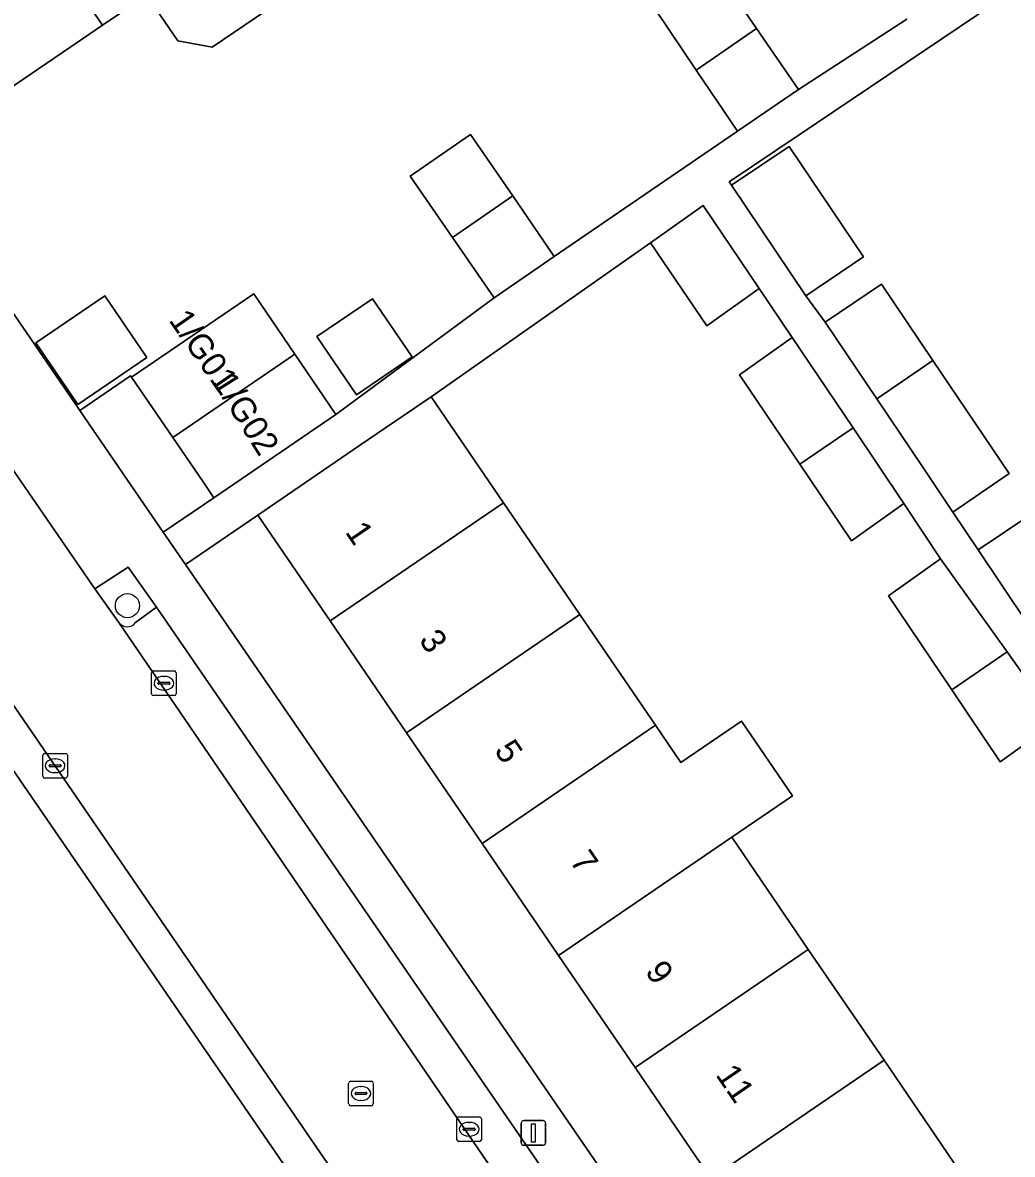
# Model space of a CAD drawing. Extents: x 157445 to 158888, y 383061 to 384688.
# Drawn here: x 158061.82 to 158102.06, y 383817.06 to 383863.07 of the extents above; entities that cross this region are included whole.
import ezdxf

# ---------------------------------------------------------------- set-up
doc = ezdxf.new("R2010")
doc.units = 0
for name, color, linetype in [('IMGEO_Boom', 7, 'Continuous'), ('IMGEO_Erf', 7, 'Continuous'), ('IMGEO_Groenvoorziening', 7, 'Continuous'), ('IMGEO_Kolk', 7, 'Continuous'), ('IMGEO_Lichtmast', 7, 'Continuous'), ('IMGEO_Pand', 7, 'Continuous'), ('IMGEO_Pand_nummerreeks', 7, 'Continuous'), ('IMGEO_Parkeervlak_open', 7, 'Continuous'), ('IMGEO_Rijbaan_lokaal_open', 7, 'Continuous'), ('IMGEO_Rioolput', 7, 'Continuous'), ('IMGEO_Voetpad_open', 7, 'Continuous')]:
    doc.layers.add(name, color=color, linetype=linetype)

msp = doc.modelspace()

# ---------------------------------------------------------------- linework, layer by layer
at = {"layer": 'IMGEO_Boom'}
msp.add_circle((158066.08, 383839.369), 0.489, dxfattribs=at)
at = {"layer": 'IMGEO_Erf'}
for points in [[(158089.992, 383865.272), (158091.665, 383862.833), (158093.362, 383860.359), (158097.771, 383863.22)], [(158072.551, 383864.133), (158069.521, 383862.071), (158068.132, 383862.335), (158066.868, 383864.194), (158065.07, 383862.97), (158063.745, 383862.069), (158059.611, 383859.256)], [(158102.092, 383864.376), (158093.39, 383858.511), (158090.549, 383856.596), (158090.637, 383856.465), (158092.981, 383858.044), (158096.005, 383853.546), (158093.666, 383851.97), (158094.45, 383850.901), (158096.746, 383852.444), (158098.83, 383849.343), (158101.927, 383844.738), (158099.644, 383843.173), (158100.667, 383841.638), (158102.97, 383843.186)], [(158057.27, 383857.315), (158064.005, 383847.505), (158064.14, 383847.309), (158066.212, 383848.718), (158066.253, 383848.659), (158071.215, 383852.048), (158072.888, 383849.598), (158074.561, 383847.147), (158080.994, 383851.883), (158079.293, 383854.344), (158077.574, 383856.831), (158080.034, 383858.53), (158081.749, 383856.03), (158083.436, 383853.571), (158083.907, 383853.897), (158090.883, 383858.658), (158089.208, 383861.148), (158087.542, 383863.625)], [(158103.863, 383834.663), (158101.57, 383833.026), (158099.598, 383835.953), (158097.024, 383839.772), (158099.137, 383841.28), (158097.653, 383843.527), (158095.52, 383842.004), (158093.422, 383845.117), (158090.972, 383848.753), (158093.106, 383850.275), (158091.768, 383852.261), (158089.633, 383850.74), (158087.354, 383854.123), (158078.43, 383847.865), (158081.372, 383843.555), (158084.473, 383839.011), (158087.546, 383834.508), (158088.584, 383832.987), (158091.053, 383834.672), (158093.12, 383831.642), (158090.652, 383829.958), (158093.766, 383825.396), (158096.844, 383820.886), (158099.902, 383816.405)], [(158060.03, 383782.536), (158082.832, 383758.412), (158085.424, 383755.713), (158088.408, 383752.514), (158088.915, 383752.071), (158105.231, 383764.526), (158106, 383767.404), (158102.476, 383772.768), (158100.515, 383775.638), (158094.613, 383784.183), (158087.372, 383794.797), (158083.723, 383800.172), (158081.57, 383803.343), (158055.225, 383841.708), (158054.299, 383841.496)]]:
    msp.add_lwpolyline(points, dxfattribs=at)
for points in [[(158066.875, 383849.463), (158064.069, 383847.547), (158062.356, 383850.055), (158065.162, 383851.972)], [(158077.652, 383849.483), (158075.398, 383847.944), (158073.785, 383850.307), (158076.039, 383851.846)], [(158080.5, 383829.699), (158077.426, 383834.202), (158074.325, 383838.746), (158071.384, 383843.055), (158068.445, 383841.037), (158087.818, 383812.82), (158099.197, 383796.194), (158102.032, 383798.151), (158098.979, 383802.625), (158095.814, 383807.262), (158092.855, 383811.596), (158089.797, 383816.077), (158086.719, 383820.587), (158083.605, 383825.149)]]:
    msp.add_lwpolyline(points, close=True, dxfattribs=at)
at = {"layer": 'IMGEO_Groenvoorziening'}
for points in [[(158066.108, 383840.94), (158064.752, 383840.047), (158065.725, 383838.686)], [(158066.413, 383838.679), (158067.267, 383839.308), (158066.108, 383840.94)]]:
    msp.add_lwpolyline(points, dxfattribs=at)
msp.add_arc((158066.072, 383838.937), 0.428, 215.8873, 322.9469, dxfattribs=at)
at = {"layer": 'IMGEO_Kolk'}
for p, q in [((158067.062, 383835.789), (158067.062, 383836.641)), ((158067.137, 383836.715), (158067.989, 383836.715)), ((158067.55, 383836.495), (158067.575, 383836.495)), ((158068.063, 383836.641), (158068.063, 383835.789)), ((158067.321, 383836.209), (158067.321, 383836.221)), ((158067.759, 383836.172), (158067.361, 383836.172)), ((158067.364, 383836.258), (158067.762, 383836.258)), ((158067.573, 383835.935), (158067.548, 383835.935)), ((158067.805, 383836.221), (158067.805, 383836.209)), ((158067.989, 383835.715), (158067.137, 383835.715)), ((158062.64, 383832.435), (158062.64, 383833.287)), ((158062.715, 383833.361), (158063.567, 383833.361)), ((158063.128, 383833.141), (158063.153, 383833.141)), ((158063.641, 383833.287), (158063.641, 383832.435)), ((158062.899, 383832.855), (158062.899, 383832.867)), ((158063.337, 383832.818), (158062.939, 383832.818)), ((158062.942, 383832.904), (158063.34, 383832.904)), ((158063.383, 383832.867), (158063.383, 383832.855)), ((158063.567, 383832.361), (158062.715, 383832.361)), ((158063.151, 383832.581), (158063.126, 383832.581)), ((158079.474, 383817.656), (158079.474, 383818.508)), ((158079.549, 383818.582), (158080.401, 383818.582)), ((158080.475, 383818.508), (158080.475, 383817.656)), ((158079.733, 383818.076), (158079.733, 383818.088)), ((158080.171, 383818.039), (158079.773, 383818.039)), ((158079.776, 383818.125), (158080.174, 383818.125)), ((158079.962, 383818.362), (158079.987, 383818.362)), ((158080.217, 383818.088), (158080.217, 383818.076)), ((158080.401, 383817.582), (158079.549, 383817.582)), ((158079.985, 383817.802), (158079.96, 383817.802))]:
    msp.add_line(p, q, dxfattribs=at)
for points in [[(158067.062, 383835.789), (158067.062, 383836.641)], [(158067.137, 383836.715), (158067.989, 383836.715)], [(158068.063, 383836.641), (158068.063, 383835.789)], [(158067.989, 383835.715), (158067.137, 383835.715)], [(158062.64, 383832.435), (158062.64, 383833.287)], [(158062.715, 383833.361), (158063.567, 383833.361)], [(158063.641, 383833.287), (158063.641, 383832.435)], [(158063.567, 383832.361), (158062.715, 383832.361)], [(158079.474, 383817.656), (158079.474, 383818.508)], [(158079.549, 383818.582), (158080.401, 383818.582)], [(158080.475, 383818.508), (158080.475, 383817.656)], [(158080.401, 383817.582), (158079.549, 383817.582)]]:
    msp.add_lwpolyline(points, dxfattribs=at)
for centre, radius, start, end in [((158067.139, 383836.639), 0.0765, 91.552, 178.448), ((158067.139, 383836.639), 0.0765, 91.552, 178.448), ((158067.987, 383836.639), 0.0765, 1.552, 88.448), ((158067.987, 383836.639), 0.0765, 1.552, 88.448), ((158067.361, 383836.218), 0.0403, 85.8775, 175.7526), ((158067.358, 383836.208), 0.0366, 178.938, 274.7102), ((158067.762, 383836.215), 0.043, 264.8664, 352.4533), ((158067.766, 383836.22), 0.0386, 1.7309, 96.639), ((158067.139, 383835.791), 0.0765, 181.552, 268.448), ((158067.139, 383835.791), 0.0765, 181.552, 268.448), ((158067.987, 383835.791), 0.0765, 271.552, 358.448), ((158067.987, 383835.791), 0.0765, 271.552, 358.448), ((158062.717, 383833.285), 0.0765, 91.552, 178.448), ((158062.717, 383833.285), 0.0765, 91.552, 178.448), ((158063.565, 383833.285), 0.0765, 1.552, 88.448), ((158063.565, 383833.285), 0.0765, 1.552, 88.448), ((158062.939, 383832.864), 0.0403, 85.8775, 175.7526), ((158062.936, 383832.854), 0.0366, 178.938, 274.7102), ((158063.34, 383832.861), 0.043, 264.8664, 352.4533), ((158063.344, 383832.866), 0.0386, 1.7309, 96.639), ((158062.717, 383832.437), 0.0765, 181.552, 268.448), ((158062.717, 383832.437), 0.0765, 181.552, 268.448), ((158063.565, 383832.437), 0.0765, 271.552, 358.448), ((158063.565, 383832.437), 0.0765, 271.552, 358.448), ((158079.551, 383818.506), 0.0765, 91.552, 178.448), ((158079.551, 383818.506), 0.0765, 91.552, 178.448), ((158080.399, 383818.506), 0.0765, 1.552, 88.448), ((158080.399, 383818.506), 0.0765, 1.552, 88.448), ((158079.773, 383818.085), 0.0403, 85.8775, 175.7526), ((158079.77, 383818.075), 0.0366, 178.938, 274.7102), ((158080.174, 383818.082), 0.043, 264.8664, 352.4533), ((158080.178, 383818.087), 0.0386, 1.7309, 96.639), ((158079.551, 383817.658), 0.0765, 181.552, 268.448), ((158079.551, 383817.658), 0.0765, 181.552, 268.448), ((158080.399, 383817.658), 0.0765, 271.552, 358.448), ((158080.399, 383817.658), 0.0765, 271.552, 358.448)]:
    msp.add_arc(centre, radius, start, end, dxfattribs=at)
for centre, major_axis, ratio, start_param, end_param in [((158067.549, 383836.215), (-0.387, 0.002), 0.722429, 4.712389, 7.853982), ((158067.574, 383836.215), (-0.39, 0.002), 0.717154, 1.570796, 4.712389), ((158063.127, 383832.861), (-0.387, 0.002), 0.722429, 4.712389, 7.853982), ((158063.152, 383832.861), (-0.39, 0.002), 0.717154, 1.570796, 4.712389), ((158079.961, 383818.082), (-0.387, 0.002), 0.722429, 4.712389, 7.853982), ((158079.986, 383818.082), (-0.39, 0.002), 0.717154, 1.570796, 4.712389)]:
    msp.add_ellipse(centre, major_axis=major_axis, ratio=ratio, start_param=start_param, end_param=end_param, dxfattribs=at)
at = {"layer": 'IMGEO_Lichtmast'}
for p, q in [((158082.193, 383818.431), (158082.983, 383818.431)), ((158082.983, 383818.431), (158082.193, 383818.431)), ((158082.093, 383817.531), (158082.093, 383818.331)), ((158082.093, 383818.331), (158082.093, 383817.531)), ((158083.083, 383818.331), (158083.083, 383817.531)), ((158083.083, 383817.531), (158083.083, 383818.331)), ((158082.983, 383817.431), (158082.193, 383817.431)), ((158082.193, 383817.431), (158082.983, 383817.431))]:
    msp.add_line(p, q, dxfattribs=at)
msp.add_lwpolyline([(158082.513, 383818.306), (158082.663, 383818.306), (158082.663, 383817.556), (158082.513, 383817.556), (158082.513, 383818.306)], dxfattribs=at)
for centre, start, end in [((158082.193, 383818.331), 90, 180), ((158082.193, 383818.331), 90, 180), ((158082.983, 383818.331), 0, 90), ((158082.983, 383818.331), 360, 90), ((158082.193, 383817.531), 180, 270), ((158082.193, 383817.531), 180, 270), ((158082.983, 383817.531), 270, 0), ((158082.983, 383817.531), 270, 0)]:
    msp.add_arc(centre, 0.1, start, end, dxfattribs=at)
at = {"layer": 'IMGEO_Pand'}
for points in [[(158065.07, 383862.97), (158066.868, 383864.194), (158068.132, 383862.335), (158069.521, 383862.071), (158072.551, 383864.133), (158066.738, 383872.605), (158066.577, 383872.496), (158066.779, 383872.2), (158061.425, 383868.557), (158061.205, 383868.879), (158061.076, 383868.791)], [(158061.076, 383868.791), (158060.946, 383868.703), (158061.182, 383868.356), (158055.876, 383864.746), (158055.68, 383865.034), (158055.396, 383864.84), (158055.62, 383864.511), (158053.344, 383863.033), (158057.27, 383857.315), (158059.482, 383858.835), (158059.563, 383858.716), (158059.847, 383858.909), (158059.611, 383859.256), (158063.745, 383862.069), (158065.07, 383862.97)], [(158089.208, 383861.148), (158091.665, 383862.833), (158089.992, 383865.272), (158087.542, 383863.625)], [(158091.665, 383862.833), (158089.208, 383861.148), (158090.883, 383858.658), (158093.362, 383860.359)], [(158081.749, 383856.03), (158080.034, 383858.53), (158077.574, 383856.831), (158079.293, 383854.344)], [(158090.637, 383856.465), (158093.666, 383851.97), (158096.005, 383853.546), (158092.981, 383858.044)], [(158083.436, 383853.571), (158081.749, 383856.03), (158079.293, 383854.344), (158080.994, 383851.883)], [(158087.354, 383854.123), (158089.633, 383850.74), (158091.768, 383852.261), (158089.488, 383855.645)], [(158094.45, 383850.901), (158096.548, 383847.779), (158098.83, 383849.343), (158096.746, 383852.444)], [(158067.925, 383846.209), (158072.888, 383849.598), (158071.215, 383852.048), (158066.253, 383848.659)], [(158062.356, 383850.055), (158064.069, 383847.547), (158066.875, 383849.463), (158065.162, 383851.972)], [(158073.785, 383850.307), (158075.398, 383847.944), (158077.652, 383849.483), (158076.039, 383851.846)], [(158093.106, 383850.275), (158090.972, 383848.753), (158093.422, 383845.117), (158095.586, 383846.595)], [(158067.925, 383846.209), (158069.154, 383844.41), (158069.599, 383843.758), (158074.561, 383847.147), (158072.888, 383849.598)], [(158098.83, 383849.343), (158096.548, 383847.779), (158098.471, 383844.918), (158099.644, 383843.173), (158101.927, 383844.738)], [(158074.325, 383838.746), (158081.372, 383843.555), (158078.43, 383847.865), (158075.514, 383845.875), (158071.384, 383843.055)], [(158095.586, 383846.595), (158093.422, 383845.117), (158095.52, 383842.004), (158097.653, 383843.527)], [(158084.473, 383839.011), (158081.372, 383843.555), (158074.325, 383838.746), (158077.426, 383834.202)], [(158100.667, 383841.638), (158102.678, 383838.646), (158104.968, 383840.215), (158102.97, 383843.186)], [(158099.137, 383841.28), (158097.024, 383839.772), (158099.598, 383835.953), (158101.846, 383837.487)], [(158080.5, 383829.699), (158087.546, 383834.508), (158084.473, 383839.011), (158077.426, 383834.202)], [(158101.846, 383837.487), (158099.598, 383835.953), (158101.57, 383833.026), (158103.863, 383834.663)], [(158090.652, 383829.958), (158093.12, 383831.642), (158091.053, 383834.672), (158088.584, 383832.987), (158087.546, 383834.508), (158080.5, 383829.699), (158083.605, 383825.149)], [(158090.652, 383829.958), (158083.605, 383825.149), (158086.719, 383820.587), (158093.766, 383825.396)], [(158089.797, 383816.077), (158096.844, 383820.886), (158093.766, 383825.396), (158086.719, 383820.587)], [(158099.902, 383816.405), (158096.844, 383820.886), (158089.797, 383816.077), (158092.855, 383811.596)]]:
    msp.add_lwpolyline(points, close=True, dxfattribs=at)
at = {"layer": 'IMGEO_Parkeervlak_open'}
for points in [[(158067.267, 383839.308), (158066.413, 383838.679)], [(158096.171, 383795.014), (158097.193, 383795.752), (158084.481, 383814.188), (158083.034, 383816.347), (158067.267, 383839.308)], [(158065.725, 383838.686), (158081.856, 383815.068), (158082.929, 383813.621), (158091.359, 383801.235), (158094.06, 383797.323), (158095.953, 383794.446)]]:
    msp.add_lwpolyline(points, dxfattribs=at)
msp.add_arc((158066.072, 383838.937), 0.428, 215.8873, 322.9469, dxfattribs=at)
at = {"layer": 'IMGEO_Rijbaan_lokaal_open'}
msp.add_lwpolyline([(158065.725, 383838.686), (158064.752, 383840.047), (158061.029, 383845.468), (158060.097, 383846.787), (158051.041, 383860.044), (158046.539, 383857.088), (158048.821, 383853.725), (158082.795, 383804.174), (158086.592, 383798.626), (158086.867, 383798.223), (158091.359, 383801.235), (158082.929, 383813.621), (158081.856, 383815.068)], close=True, dxfattribs=at)
at = {"layer": 'IMGEO_Rioolput'}
for p, q in [((158075.076, 383819.11), (158075.076, 383819.962)), ((158075.151, 383820.036), (158076.003, 383820.036)), ((158075.564, 383819.816), (158075.589, 383819.816)), ((158076.077, 383819.962), (158076.077, 383819.11)), ((158075.335, 383819.53), (158075.335, 383819.542)), ((158075.773, 383819.493), (158075.375, 383819.493)), ((158075.378, 383819.579), (158075.776, 383819.579)), ((158075.819, 383819.542), (158075.819, 383819.53)), ((158076.003, 383819.036), (158075.151, 383819.036)), ((158075.587, 383819.256), (158075.562, 383819.256))]:
    msp.add_line(p, q, dxfattribs=at)
for points in [[(158075.076, 383819.11), (158075.076, 383819.962)], [(158075.151, 383820.036), (158076.003, 383820.036)], [(158076.077, 383819.962), (158076.077, 383819.11)], [(158076.003, 383819.036), (158075.151, 383819.036)]]:
    msp.add_lwpolyline(points, dxfattribs=at)
for centre, radius, start, end in [((158075.153, 383819.96), 0.0765, 91.552, 178.448), ((158075.153, 383819.96), 0.0765, 91.552, 178.448), ((158076.001, 383819.96), 0.0765, 1.552, 88.448), ((158076.001, 383819.96), 0.0765, 1.552, 88.448), ((158075.375, 383819.539), 0.0403, 85.8775, 175.7526), ((158075.372, 383819.529), 0.0366, 178.938, 274.7102), ((158075.776, 383819.536), 0.043, 264.8664, 352.4533), ((158075.78, 383819.541), 0.0386, 1.7309, 96.639), ((158075.153, 383819.112), 0.0765, 181.552, 268.448), ((158075.153, 383819.112), 0.0765, 181.552, 268.448), ((158076.001, 383819.112), 0.0765, 271.552, 358.448), ((158076.001, 383819.112), 0.0765, 271.552, 358.448)]:
    msp.add_arc(centre, radius, start, end, dxfattribs=at)
for centre, major_axis, ratio, start_param, end_param in [((158075.563, 383819.536), (-0.387, 0.002), 0.722429, 4.712389, 7.853982), ((158075.588, 383819.536), (-0.39, 0.002), 0.717154, 1.570796, 4.712389)]:
    msp.add_ellipse(centre, major_axis=major_axis, ratio=ratio, start_param=start_param, end_param=end_param, dxfattribs=at)
at = {"layer": 'IMGEO_Voetpad_open'}
for points in [[(158064.14, 383847.309), (158064.005, 383847.505), (158057.27, 383857.315), (158053.344, 383863.033), (158052.526, 383864.224), (158049.567, 383867.819)], [(158119.098, 383814.817), (158117.03, 383817.763), (158115.027, 383820.745), (158113.01, 383823.746), (158110.913, 383826.716), (158108.968, 383829.609), (158106.892, 383832.698), (158104.688, 383835.656), (158102.678, 383838.646), (158100.667, 383841.638), (158099.644, 383843.173), (158098.471, 383844.918), (158096.548, 383847.779), (158094.45, 383850.901), (158093.666, 383851.97), (158090.637, 383856.465), (158090.549, 383856.596), (158093.39, 383858.511), (158102.092, 383864.376)], [(158097.771, 383863.22), (158093.362, 383860.359), (158090.883, 383858.658), (158083.907, 383853.897), (158083.436, 383853.571), (158080.994, 383851.883), (158074.561, 383847.147), (158069.599, 383843.758), (158067.539, 383842.357), (158068.445, 383841.037), (158071.384, 383843.055), (158075.514, 383845.875), (158078.43, 383847.865), (158087.354, 383854.123), (158089.488, 383855.645), (158091.768, 383852.261), (158093.106, 383850.275), (158095.586, 383846.595), (158097.653, 383843.527), (158099.137, 383841.28), (158101.846, 383837.487), (158103.863, 383834.663)], [(158048.821, 383853.725), (158047.404, 383852.735), (158052.445, 383845.49), (158055.225, 383841.708), (158081.57, 383803.343), (158083.723, 383800.172), (158087.372, 383794.797), (158094.613, 383784.183), (158100.515, 383775.638), (158102.476, 383772.768), (158106, 383767.404), (158108.003, 383764.524)], [(158106.811, 383769.02), (158103.888, 383773.339), (158101.97, 383775.986), (158098.261, 383781.605), (158089.558, 383794.264), (158086.867, 383798.223), (158086.592, 383798.626), (158082.795, 383804.174), (158048.821, 383853.725)], [(158179.736, 383678.736), (158176.861, 383682.64), (158173.87, 383686.963), (158169.122, 383693.946), (158167.439, 383696.302), (158162.788, 383703.146), (158161.262, 383705.385), (158160.467, 383706.551), (158140.184, 383736.308), (158137.923, 383739.524), (158136.012, 383742.288), (158133.967, 383745.394), (158100.07, 383794.919), (158099.197, 383796.194), (158087.818, 383812.82), (158068.445, 383841.037), (158067.539, 383842.357), (158067.092, 383843.008), (158064.14, 383847.309)], [(158060.097, 383846.787), (158061.029, 383845.468), (158064.752, 383840.047), (158066.108, 383840.94), (158067.267, 383839.308), (158083.034, 383816.347), (158084.481, 383814.188), (158097.193, 383795.752), (158098.433, 383793.965), (158097.04, 383792.967), (158099.105, 383789.878), (158099.211, 383789.817)]]:
    msp.add_lwpolyline(points, dxfattribs=at)
msp.add_lwpolyline([(158067.925, 383846.209), (158066.253, 383848.659), (158066.212, 383848.718), (158064.14, 383847.309), (158067.092, 383843.008), (158067.539, 383842.357), (158069.599, 383843.758), (158069.154, 383844.41)], close=True, dxfattribs=at)

# ---------------------------------------------------------------- texts
at = {"layer": 'IMGEO_Pand_nummerreeks'}
for s, rotation, p in [('1/G01', 304.7652, (158067.737, 383850.974)), ('1/G02', 302.25, (158069.517, 383848.468)), ('1', 304.3144, (158074.907, 383842.364)), ('3', 304.3144, (158077.907, 383837.967)), ('5', 304.3144, (158080.972, 383833.477)), ('7', 304.3142, (158084.037, 383828.985)), ('9', 304.3144, (158087.102, 383824.496)), ('11', 304.3144, (158089.972, 383820.292))]:
    msp.add_text(s, height=1, rotation=rotation, dxfattribs=at).set_placement(p)

doc.saveas('drawing.dxf')
